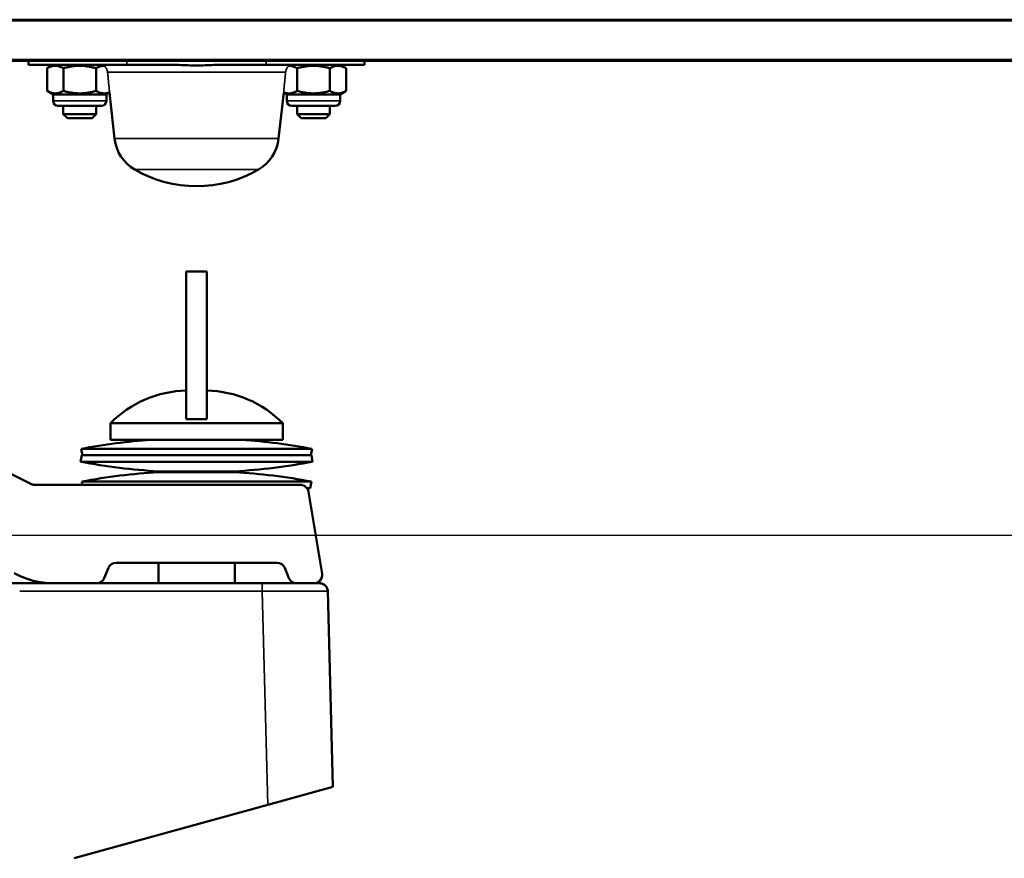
# Model space of a CAD drawing. Header units: millimetres. Extents: x 50 to 3176, y 50 to 2109.
# Tile 442 of 656: x 1236 to 1356, y 1733 to 1835. Entities that reach past the tile are written whole.
import ezdxf

# ---------------------------------------------------------------- set-up
doc = ezdxf.new("R2010")
doc.units = ezdxf.units.MM
doc.header["$LTSCALE"] = 10
for name, color, linetype, lineweight in [('Dimension (ISO)', 7, 'Continuous', 25), ('Visible (ISO)', 7, 'Continuous', 50), ('Visible Narrow (ISO)', 7, 'Continuous', 35)]:
    doc.layers.add(name, color=color, linetype=linetype, lineweight=lineweight)
doc.styles.add('Note Text (ANSI)', font='tahoma.ttf')
doc.dimstyles.new('Default (ISO)', dxfattribs={"dimscale": 10, "dimtxt": 1, "dimasz": 2.5, "dimexe": 3.175, "dimexo": 0, "dimgap": 0.762, "dimtad": 1, "dimrnd": 1e-08, "dimzin": 0, "dimdsep": 46, "dimtxsty": 'Note Text (ANSI)', "dimcen": 0.09, "dimdle": 10, "dimclrd": 1, "dimclre": 1, "dimclrt": 1, "dimazin": 0, "dimtfac": 3.5052, "dimtmove": 0, "dimatfit": 3, "dimfxl": 1, "dimtolj": 1, "dimtzin": 0, "dimlwd": -1, "dimlwe": -1, "dimarcsym": 0})

# ---------------------------------------------------------------- blocks, each defined once
blk = doc.blocks.new('*D9')
at = {"layer": 'Defpoints', "color": 0, "transparency": 16777216}
for p in [(1224.46, 1772.21), (1481.12, 1772.21), (1342.02, 1609.24)]:
    blk.add_point(p, dxfattribs=at)
at = {"layer": 'Dimension (ISO)', "color": 1, "transparency": 16777216}
for p, q in [((1224.46, 1772.21), (1512.87, 1772.21)), ((1481.12, 1634.24), (1481.12, 1747.21)), ((1342.02, 1609.24), (1512.87, 1609.24))]:
    blk.add_line(p, q, dxfattribs=at)
for points in [[(1476.95, 1747.21), (1485.29, 1747.21), (1481.12, 1772.21)], [(1476.95, 1634.24), (1485.29, 1634.24), (1481.12, 1609.24)]]:
    blk.add_solid(points, dxfattribs=at)
at = {"layer": 'Dimension (ISO)', "color": 1, "transparency": 16777216, "insert": (1460.42, 1625.42), "char_height": 10, "attachment_point": 1, "rotation": 90, "style": 'Note Text (ANSI)'}
blk.add_mtext('\\A1;162.97 mm [6.416 in]', dxfattribs=at)
blk = doc.blocks.new('*D10')
at = {"layer": 'Defpoints', "color": 0, "transparency": 16777216}
for p in [(1372.45, 1835.06), (1574.01, 1835.06), (1342.02, 1609.24)]:
    blk.add_point(p, dxfattribs=at)
at = {"layer": 'Dimension (ISO)', "color": 1, "transparency": 16777216}
for p, q in [((1372.45, 1835.06), (1605.76, 1835.06)), ((1574.01, 1634.24), (1574.01, 1810.06)), ((1342.02, 1609.24), (1605.76, 1609.24))]:
    blk.add_line(p, q, dxfattribs=at)
for points in [[(1569.85, 1810.06), (1578.18, 1810.06), (1574.01, 1835.06)], [(1569.85, 1634.24), (1578.18, 1634.24), (1574.01, 1609.24)]]:
    blk.add_solid(points, dxfattribs=at)
at = {"layer": 'Dimension (ISO)', "color": 1, "transparency": 16777216, "insert": (1553.31, 1656.45), "char_height": 10, "attachment_point": 1, "rotation": 90, "style": 'Note Text (ANSI)'}
blk.add_mtext('\\A1;225.82 mm [8.891 in]', dxfattribs=at)

msp = doc.modelspace()

# ---------------------------------------------------------------- linework, layer by layer
at = {"layer": 'Visible (ISO)'}
for p, q in [((1003.453, 1835.0616), (1372.453, 1835.0616)), ((1372.453, 1830.0616), (1003.453, 1830.0616)), ((1237.4634, 1830.0616), (1237.4634, 1829.5616)), ((1249.453, 1829.5616), (1237.4634, 1829.5616)), ((1240.453, 1829.5616), (1239.7192, 1829.138)), ((1249.453, 1829.5616), (1254.9131, 1829.5616)), ((1260.9928, 1829.5616), (1266.453, 1829.5616)), ((1278.4425, 1829.5616), (1266.453, 1829.5616)), ((1275.453, 1829.5616), (1276.1867, 1829.138)), ((1278.4425, 1830.0616), (1278.4425, 1829.5616)), ((1239.7192, 1829.138), (1239.7192, 1826.3852)), ((1241.7111, 1829.138), (1241.7111, 1826.3852)), ((1245.6948, 1829.138), (1245.6948, 1826.3852)), ((1270.2111, 1829.138), (1270.2111, 1826.3852)), ((1274.1948, 1829.138), (1274.1948, 1826.3852)), ((1276.1867, 1829.138), (1276.1867, 1826.3852)), ((1240.453, 1825.9616), (1239.7192, 1826.3852)), ((1240.453, 1825.9616), (1246.953, 1825.9616)), ((1240.453, 1825.9616), (1240.453, 1825.1616)), ((1246.953, 1825.9616), (1247.329, 1826.1787)), ((1246.953, 1825.9616), (1246.953, 1825.1616)), ((1247.953, 1820.5666), (1247.329, 1826.1787)), ((1267.953, 1820.5666), (1268.5769, 1826.1787)), ((1268.953, 1825.9616), (1268.5769, 1826.1787)), ((1268.953, 1825.9616), (1275.453, 1825.9616)), ((1268.953, 1825.9616), (1268.953, 1825.1616)), ((1275.453, 1825.9616), (1276.1867, 1826.3852)), ((1275.453, 1825.9616), (1275.453, 1825.1616)), ((1246.353, 1824.5616), (1241.053, 1824.5616)), ((1241.703, 1823.5616), (1241.703, 1824.5616)), ((1245.703, 1823.5616), (1241.703, 1823.5616)), ((1242.203, 1823.0616), (1241.703, 1823.5616)), ((1245.203, 1823.0616), (1245.703, 1823.5616)), ((1245.703, 1823.5616), (1245.703, 1824.5616)), ((1274.853, 1824.5616), (1269.553, 1824.5616)), ((1270.203, 1823.5616), (1270.203, 1824.5616)), ((1274.203, 1823.5616), (1270.203, 1823.5616)), ((1270.703, 1823.0616), (1270.203, 1823.5616)), ((1273.703, 1823.0616), (1274.203, 1823.5616)), ((1274.203, 1823.5616), (1274.203, 1824.5616)), ((1245.203, 1823.0616), (1242.203, 1823.0616)), ((1273.703, 1823.0616), (1270.703, 1823.0616)), ((1256.703, 1786.3616), (1256.703, 1804.3616)), ((1256.703, 1804.3616), (1259.203, 1804.3616)), ((1259.203, 1804.3616), (1259.203, 1786.3616)), ((1212.2879, 1791.1941), (1237.7418, 1778.4671)), ((1259.203, 1786.3616), (1256.703, 1786.3616)), ((1247.453, 1785.8616), (1268.453, 1785.8616)), ((1247.453, 1783.8616), (1247.453, 1785.8616)), ((1268.453, 1783.8616), (1268.453, 1785.8616)), ((1243.8793, 1782.7547), (1272.0266, 1782.7547)), ((1244.0266, 1781.9684), (1243.8793, 1782.7547)), ((1268.453, 1783.8616), (1247.453, 1783.8616)), ((1271.8793, 1781.9684), (1272.0266, 1782.7547)), ((1243.953, 1781.9616), (1243.8057, 1781.1753)), ((1243.953, 1781.9616), (1271.953, 1781.9616)), ((1271.8793, 1781.9684), (1244.0266, 1781.9684)), ((1253.303, 1781.9616), (1253.303, 1781.9684)), ((1262.603, 1781.9616), (1262.603, 1781.9684)), ((1271.953, 1781.9616), (1272.1003, 1781.1753)), ((1272.1003, 1781.1753), (1243.8057, 1781.1753)), ((1253.303, 1780.0024), (1262.603, 1780.0024)), ((1253.303, 1779.9193), (1253.303, 1780.0024)), ((1262.603, 1779.9193), (1253.303, 1779.9193)), ((1262.603, 1779.9193), (1262.603, 1780.0024)), ((1238.189, 1778.3616), (1270.6058, 1778.3616)), ((1243.953, 1778.7616), (1271.953, 1778.7616)), ((1244.0279, 1778.3616), (1243.953, 1778.7616)), ((1271.8057, 1777.9753), (1271.3954, 1777.9753)), ((1271.8057, 1777.9753), (1271.953, 1778.7616)), ((1271.5922, 1777.526), (1273.2589, 1767.526)), ((1267.7759, 1768.8616), (1248.13, 1768.8616)), ((1253.303, 1766.3616), (1253.303, 1768.8616)), ((1262.603, 1766.3616), (1262.603, 1768.8616)), ((1247.2015, 1768.233), (1246.7044, 1766.9902)), ((1269.2015, 1766.9902), (1268.7044, 1768.233)), ((1236.3869, 1766.3614), (1235.3869, 1766.3614)), ((1236.3867, 1766.3616), (1265.9533, 1766.3616)), ((1273.9505, 1765.3878), (1274.5746, 1741.5543)), ((1266.6348, 1739.3607), (1274.5746, 1741.5543)), ((1243.0337, 1732.8401), (1266.6348, 1739.3607))]:
    msp.add_line(p, q, dxfattribs=at)
for centre, radius, start, end in [((1241.053, 1825.1616), 0.6, 180, 270), ((1246.353, 1825.1616), 0.6, 270, 0), ((1269.553, 1825.1616), 0.6, 180, 270), ((1274.853, 1825.1616), 0.6, 270, 0), ((1252.9223, 1821.1191), 5, 186.343709, 239.797244), ((1262.9836, 1821.1191), 5, 300.202756, 353.656291), ((1257.953, 1829.7616), 15, 239.797244, 300.202756), ((1256.953, 1776.5803), 13.2813, 91.078572, 135.667308), ((1258.953, 1776.5803), 13.2813, 44.332692, 88.921428), ((1257.953, 1707.627), 76.4346, 94.145743, 100.610219), ((1257.953, 1707.627), 76.4346, 79.389781, 85.854257), ((1257.953, 1856.6962), 76.8346, 259.389781, 266.530362), ((1257.953, 1856.6962), 76.8346, 273.469638, 280.610219), ((1257.953, 1704.027), 76.0346, 93.506189, 100.610219), ((1257.953, 1704.027), 76.0346, 79.389781, 86.493811), ((1238.189, 1779.3616), 1, 243.434949, 270), ((1270.6058, 1777.3616), 1, 9.462322, 90), ((1248.13, 1767.8616), 1, 90, 158.198591), ((1267.7759, 1767.8616), 1, 21.801409, 90), ((1240.5215, 1776.3616), 10, 241.189206, 270), ((1272.2725, 1767.3616), 1, 270.467266, 9.462322), ((1245.7759, 1767.3616), 1, 270, 338.198591), ((1270.13, 1767.3616), 1, 201.801409, 269.440038)]:
    msp.add_arc(centre, radius, start, end, dxfattribs=at)
for centre, major_axis, ratio, start_param, end_param in [((1265.9542, 1766.3613), (-6.9967, -0.0002), 0.00003029, 4.16754803, 4.71248774), ((1265.9542, 1765.3616), (7.9963, 0.0261), 0.00326999, 6.2831416, 6.28326039), ((1265.9542, 1765.3616), (7.9963, 0.0261), 0.00327001, 6.28314303, 6.28326037)]:
    msp.add_ellipse(centre, major_axis=major_axis, ratio=ratio, start_param=start_param, end_param=end_param, dxfattribs=at)
for points, knots in [([(1254.9131, 1829.5616), (1255.2014, 1829.5616), (1255.5472, 1829.5518), (1256.497, 1829.5164), (1257.2908, 1829.4803), (1257.953, 1829.4803), (1258.6151, 1829.4803), (1259.4089, 1829.5164), (1260.3587, 1829.5518), (1260.7045, 1829.5616), (1260.9928, 1829.5616)], [2.054240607, 2.054240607, 2.054240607, 2.054240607, 2.140728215, 2.140728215, 2.33937897, 2.33937897, 2.33937897, 2.538029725, 2.538029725, 2.624515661, 2.624515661, 2.624515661, 2.624515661]), ([(1269.5801, 1766.3616), (1270.2269, 1766.3616), (1270.8168, 1766.3616), (1271.7829, 1766.3616), (1272.1747, 1766.3616), (1272.7265, 1766.3616), (1272.8927, 1766.3616), (1272.9435, 1766.3615), (1272.947, 1766.3615), (1272.9506, 1766.3615), (1272.9514, 1766.3615), (1272.953, 1766.3615), (1272.9535, 1766.3615), (1272.9551, 1766.3615), (1272.9558, 1766.3615), (1272.9589, 1766.3615), (1272.9596, 1766.3615), (1272.9615, 1766.3615), (1272.9628, 1766.3615), (1272.9658, 1766.3614), (1272.9677, 1766.3614), (1272.9739, 1766.3613), (1272.9786, 1766.3612), (1273.0203, 1766.3598), (1273.0588, 1766.3564), (1273.1331, 1766.3455), (1273.1699, 1766.338), (1273.31, 1766.301), (1273.4107, 1766.256), (1273.5892, 1766.1385), (1273.6695, 1766.065), (1273.8012, 1765.8984), (1273.8543, 1765.8032), (1273.9272, 1765.6028), (1273.9477, 1765.4949), (1273.9505, 1765.3878)], [0, 0, 0, 0, 0.226897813, 0.226897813, 0.449698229, 0.449698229, 0.672652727, 0.672652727, 0.696877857, 0.696877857, 0.705961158, 0.705961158, 0.709367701, 0.709367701, 0.712172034, 0.712172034, 0.712873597, 0.712873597, 0.713579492, 0.713579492, 0.714289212, 0.714289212, 0.715717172, 0.715717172, 0.727063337, 0.727063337, 0.738275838, 0.738275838, 0.770533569, 0.770533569, 0.802380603, 0.802380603, 0.834244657, 0.834244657, 0.866367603, 0.866367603, 0.866367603, 0.866367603]), ([(1272.2805, 1766.3616), (1272.3458, 1766.3616), (1272.4067, 1766.3616), (1272.7354, 1766.3616), (1272.898, 1766.3616), (1272.9447, 1766.3615), (1272.9478, 1766.3615), (1272.951, 1766.3615), (1272.9517, 1766.3615), (1272.9533, 1766.3615), (1272.9538, 1766.3615), (1272.9555, 1766.3615), (1272.9564, 1766.3615), (1272.9605, 1766.3615), (1272.9615, 1766.3615), (1272.9642, 1766.3614), (1272.9659, 1766.3614), (1272.9697, 1766.3614), (1272.9718, 1766.3613), (1272.9829, 1766.3611), (1272.9926, 1766.3607), (1273.0394, 1766.3583), (1273.0768, 1766.3543), (1273.1843, 1766.3365), (1273.254, 1766.3172), (1273.42, 1766.2511), (1273.5142, 1766.1946), (1273.6772, 1766.057), (1273.7481, 1765.9744), (1273.8591, 1765.7933), (1273.9004, 1765.6925), (1273.94, 1765.5232), (1273.9487, 1765.4554), (1273.9505, 1765.3878)], [0.403993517, 0.403993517, 0.403993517, 0.403993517, 0.449698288, 0.449698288, 0.672652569, 0.672652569, 0.695015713, 0.695015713, 0.703401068, 0.703401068, 0.706545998, 0.706545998, 0.709355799, 0.709355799, 0.710059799, 0.710059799, 0.71076929, 0.71076929, 0.71147588, 0.71147588, 0.714330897, 0.714330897, 0.725560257, 0.725560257, 0.747016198, 0.747016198, 0.779153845, 0.779153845, 0.811007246, 0.811007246, 0.842871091, 0.842871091, 0.863163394, 0.863163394, 0.863163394, 0.863163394])]:
    msp.add_open_spline(points, degree=3, knots=knots, dxfattribs=at)
for points, weights in [([(1241.7111, 1829.138), (1240.7152, 1829.713), (1239.7192, 1829.138)], [1.94658849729, 2.24772678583, 1.94658849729]), ([(1245.6948, 1829.138), (1243.703, 1829.713), (1241.7111, 1829.138)], [1.94619111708, 2.24726793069, 1.94619111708]), ([(1246.6633, 1829.4459), (1246.2138, 1829.4376), (1245.6948, 1829.138)], [2.09702443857, 2.0926792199, 1.94658849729]), ([(1270.2111, 1829.138), (1269.6922, 1829.4376), (1269.2427, 1829.4459)], [1.94658849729, 2.0926792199, 2.09702443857]), ([(1274.1948, 1829.138), (1272.203, 1829.713), (1270.2111, 1829.138)], [1.94619111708, 2.24726793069, 1.94619111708]), ([(1276.1867, 1829.138), (1275.1907, 1829.713), (1274.1948, 1829.138)], [1.94658849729, 2.24772678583, 1.94658849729]), ([(1239.7192, 1826.3852), (1240.7152, 1825.8102), (1241.7111, 1826.3852)], [2.00836894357, 2.31906470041, 2.00836894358]), ([(1241.7111, 1826.3852), (1243.703, 1825.8102), (1245.6948, 1826.3852)], [2.00836894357, 2.31906470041, 2.00836894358]), ([(1245.6948, 1826.3852), (1246.5501, 1825.8914), (1247.3419, 1826.2142)], [2.00836894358, 2.26949706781, 2.09168841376]), ([(1268.564, 1826.2142), (1269.3558, 1825.8914), (1270.2111, 1826.3852)], [2.09168841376, 2.26949706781, 2.00836894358]), ([(1270.2111, 1826.3852), (1272.203, 1825.8102), (1274.1948, 1826.3852)], [2.00836894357, 2.31906470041, 2.00836894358]), ([(1274.1948, 1826.3852), (1275.1907, 1825.8102), (1276.1867, 1826.3852)], [2.00836894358, 2.31906470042, 2.00836894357])]:
    msp.add_rational_spline(points, weights, degree=2, dxfattribs=at)
msp.add_open_spline([(1269.6081, 1766.3616), (1269.7833, 1766.3616), (1269.9541, 1766.3616), (1270.12, 1766.3616)], degree=3, dxfattribs=at)
at = {"layer": 'Visible Narrow (ISO)'}
for p, q in [((1372.453, 1834.9116), (1003.453, 1834.9116)), ((1003.453, 1830.2116), (1372.453, 1830.2116)), ((1249.4529, 1830.0616), (1249.453, 1829.5616)), ((1266.453, 1829.5616), (1266.453, 1830.0616)), ((1247.0994, 1828.6721), (1268.8065, 1828.6721)), ((1246.953, 1825.1616), (1240.453, 1825.1616)), ((1275.453, 1825.1616), (1268.953, 1825.1616)), ((1267.953, 1820.5666), (1247.953, 1820.5666)), ((1250.407, 1816.7978), (1265.4989, 1816.7978)), ((1265.9533, 1765.3878), (1265.9533, 1766.3616)), ((1265.9533, 1765.3878), (1236.3867, 1765.3878)), ((1265.9533, 1765.3878), (1266.6348, 1739.3607))]:
    msp.add_line(p, q, dxfattribs=at)
msp.add_ellipse((1265.9542, 1765.3616), major_axis=(7.9963, 0.0261), ratio=0.00326999, start_param=0.00007508, end_param=1.57090134, dxfattribs=at)
for points, knots in [([(1246.234, 1829.5616), (1246.2577, 1829.5616), (1246.2816, 1829.5604), (1246.3516, 1829.5535), (1246.403, 1829.5442), (1246.497, 1829.5173), (1246.5375, 1829.503), (1246.608, 1829.4732), (1246.6358, 1829.46), (1246.6633, 1829.4459)], [-0.202877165, -0.202877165, -0.202877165, -0.202877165, -0.182865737, -0.182865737, -0.144451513, -0.144451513, -0.117632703, -0.117632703, -0.099531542, -0.099531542, -0.099531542, -0.099531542]), ([(1269.2427, 1829.4459), (1269.2593, 1829.4544), (1269.2762, 1829.4627), (1269.338, 1829.4911), (1269.3812, 1829.5078), (1269.4835, 1829.54), (1269.5394, 1829.5512), (1269.6169, 1829.56), (1269.6445, 1829.5616), (1269.6719, 1829.5616)], [-0.2338813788, -0.2338813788, -0.2338813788, -0.2338813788, -0.2238617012, -0.2238617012, -0.1979852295, -0.1979852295, -0.160626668, -0.160626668, -0.1397814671, -0.1397814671, -0.1397814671, -0.1397814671]), ([(1246.6633, 1829.4459), (1246.7472, 1829.3902), (1246.8388, 1829.302), (1246.9657, 1829.1187), (1247.0259, 1828.9995), (1247.0778, 1828.8169), (1247.0924, 1828.7447), (1247.0994, 1828.6721)], [0.251758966, 0.251758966, 0.251758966, 0.251758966, 0.303340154, 0.303340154, 0.345687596, 0.345687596, 0.366361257, 0.366361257, 0.366361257, 0.366361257]), ([(1268.8065, 1828.6721), (1268.8135, 1828.7447), (1268.8281, 1828.8169), (1268.88, 1828.9995), (1268.9402, 1829.1187), (1269.0671, 1829.302), (1269.1588, 1829.3902), (1269.2427, 1829.4459)], [0.387684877, 0.387684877, 0.387684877, 0.387684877, 0.408358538, 0.408358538, 0.450705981, 0.450705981, 0.502287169, 0.502287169, 0.502287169, 0.502287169])]:
    msp.add_open_spline(points, degree=3, knots=knots, dxfattribs=at)
for points, weights in [([(1247.0994, 1828.6721), (1247.2222, 1827.394), (1247.3419, 1826.2142)], [1, 1.00029757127, 1.00008751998]), ([(1268.564, 1826.2142), (1268.6837, 1827.394), (1268.8065, 1828.6721)], [1.00008751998, 1.00029757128, 1])]:
    msp.add_rational_spline(points, weights, degree=2, dxfattribs=at)
for points in [[(1247.329, 1826.1787), (1247.329, 1826.1787), (1247.3334, 1826.191), (1247.3419, 1826.2142)], [(1268.564, 1826.2142), (1268.5725, 1826.191), (1268.5769, 1826.1787), (1268.5769, 1826.1787)]]:
    msp.add_open_spline(points, degree=3, dxfattribs=at)

# ---------------------------------------------------------------- dimensions: what is measured, and where the dimension line sits
at = {"layer": 'Dimension (ISO)', "color": 1, "true_color": 0xff0000}
for base, p2, text, picture, middle in [((1574.0148, 1835.0616), (1372.453, 1835.0616), '<> mm [8.891 in]', '*D10', (1574.0148, 1722.1516)), ((1481.1205, 1772.2116), (1224.4569, 1772.2116), '<> mm [6.416 in]', '*D9', (1481.1205, 1690.7266))]:
    dim = msp.add_linear_dim(base=base, p1=(1342.0244, 1609.2416), p2=p2, angle=270, text=text, dimstyle='Default (ISO)', override={"dimgap": 0.762, "dimdec": 2, "dimpost": '', "dimtol": 0, "dimlim": 0, "dimtp": 0, "dimtm": 0, "dimtdec": 2, "dimtofl": 0, "dimatfit": 1}, dxfattribs=at)
    dim.commit()
    dim.dimension.update_dxf_attribs({"geometry": picture, "text_midpoint": middle, "dimtype": 160})

doc.saveas('drawing.dxf')
